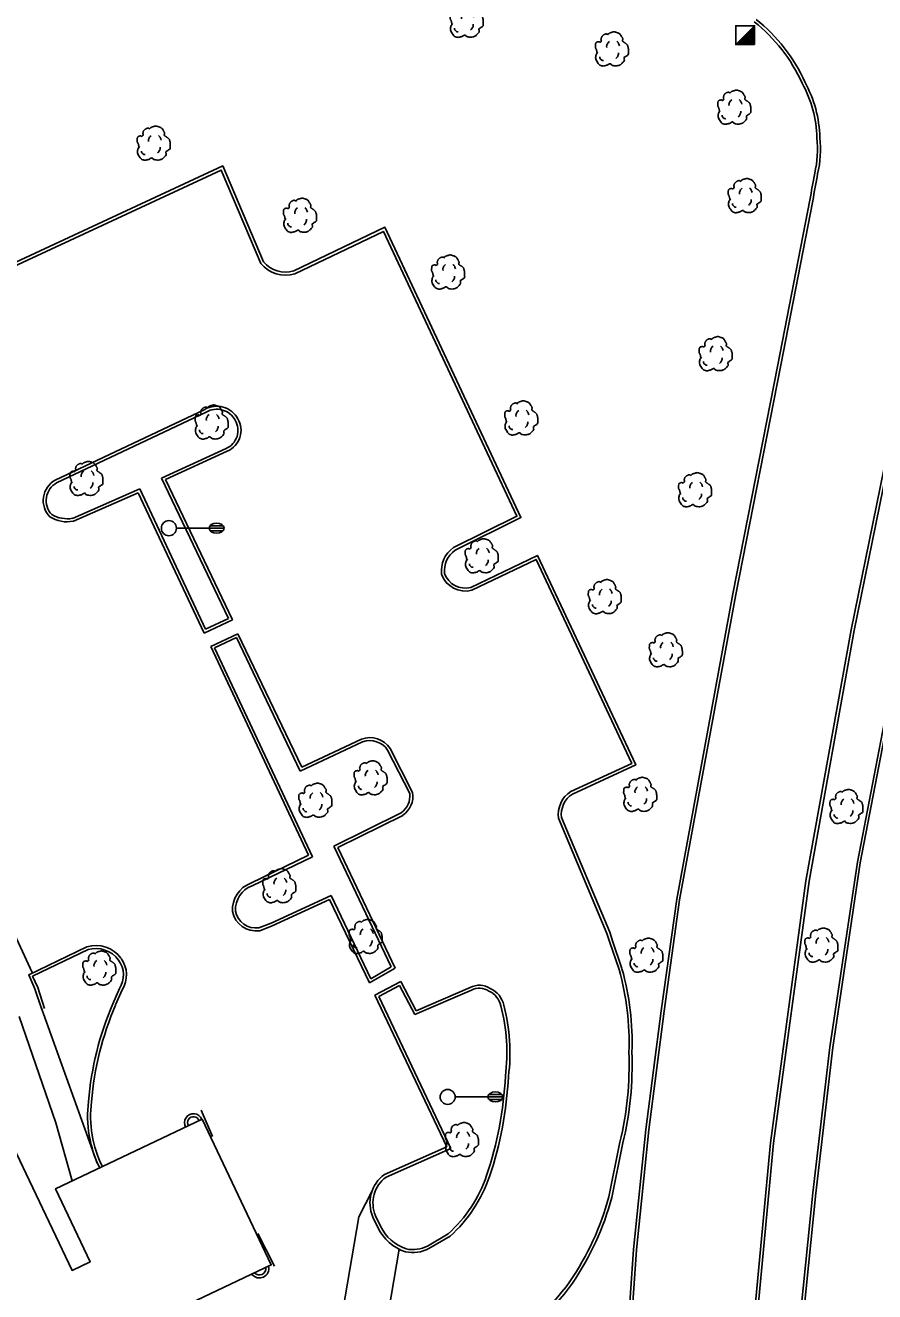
# Model space of a CAD drawing. Extents: x 2145380 to 2156929, y 139568 to 149130.
# Drawn here: x 2151771.7 to 2151940.9, y 143548.2 to 143800.5 of the extents above; entities that cross this region are included whole.
import ezdxf

# ---------------------------------------------------------------- set-up
doc = ezdxf.new("R2010")
doc.units = 0
for name, color, linetype in [('TOPO_Asphalt', 7, 'Continuous'), ('TOPO_Building', 7, 'Continuous'), ('TOPO_Curb Back', 7, 'Continuous'), ('TOPO_Guardrail', 7, 'Continuous'), ('TOPO_Light Pole', 7, 'Continuous'), ('TOPO_Misc', 7, 'Continuous'), ('TOPO_Sidewalk', 7, 'Continuous'), ('TOPO_Tree', 7, 'Continuous')]:
    doc.layers.add(name, color=color, linetype=linetype)

# ---------------------------------------------------------------- blocks, each defined once
blk = doc.blocks.new('LP')
at = {"layer": 'TOPO_Light Pole'}
blk.add_line((3.81, 0), (20.32, 0), dxfattribs=at)
for points in [[(20.32, 0), (27.94, 0)], [(20.32, 0), (23.5, 0)], [(20.83, 1.27), (27.43, 1.27)], [(20.83, 1.27), (23.5, 1.27)], [(23.71, 1.27), (27.43, 1.27)], [(23.71, 0), (27.94, 0)], [(20.83, -1.27), (27.43, -1.27)], [(20.83, -1.27), (23.5, -1.27)], [(23.71, -1.27), (27.43, -1.27)]]:
    blk.add_lwpolyline(points, dxfattribs=at)
blk.add_circle((0, 0), 3.81, dxfattribs=at)
blk.add_ellipse((24.13, 0), major_axis=(3.81, 0), ratio=0.666667, dxfattribs=at)
blk = doc.blocks.new('TREE')
at = {"layer": 'TOPO_Tree'}
for points in [[(-14.1, -0.4), (-14.2, 0.5), (-14.4, 1.4), (-14.6, 2.3), (-14.8, 3.2), (-15.5, 4), (-15.7, 4.9), (-15.8, 5.6), (-15.7, 6.3), (-15.7, 7), (-15.6, 7.9), (-15.7, 8.8), (-15.1, 9.7), (-14.6, 10.4), (-13.8, 10.5), (-13, 10.7), (-12.2, 11), (-11.1, 10), (-10.4, 10.7), (-9.4, 11.7), (-10.3, 13.3), (-9.8, 14.4), (-9.6, 15.1), (-9.3, 15.9), (-8.8, 16.5), (-8.2, 17.3), (-7.5, 17.7), (-6.7, 18.1), (-6.1, 18.4), (-5.6, 18.6), (-5.1, 18.7), (-4.5, 18.7), (-4, 18.5), (-3.5, 18.1)], [(-3.5, 17.6), (-3.1, 18.3), (-2.6, 18.8), (-1.9, 19.2), (-1, 19.7), (-0.2, 20), (0.7, 20.2), (1.6, 20.5), (2.5, 20.8), (3.4, 20.8), (4.1, 20.7), (4.8, 20.5), (5.5, 20.2), (6.4, 19.9), (7.3, 19.7), (8.2, 19.2), (9.4, 18.4), (10, 17.2), (10.8, 16), (11.2, 15.3), (11.6, 14.6), (11.9, 13.9), (12.2, 13.1), (11.4, 12), (11.9, 11.2), (12, 11), (12.2, 10.9), (12.4, 10.7), (12.9, 10.4), (13.5, 10), (14, 9.7), (14.7, 9.2), (15.4, 8.7), (16.1, 8.1), (16.7, 7.5), (16.9, 6.7), (17.1, 6), (17.6, 4.4), (17.7, 2.8), (17.7, 1.2), (17.7, -0.2), (17.8, -2.2), (16.6, -3), (15.5, -3.8), (14.3, -4.6), (13.2, -5.3)], [(13.2, -5.3), (13.3, -5.8), (13.4, -6.3), (13.4, -6.7), (13.8, -8.5), (12.2, -10), (10.8, -11.5), (10, -12.3), (9.1, -12.8), (8.2, -13.1), (6, -13.8), (3.3, -13.6), (1.3, -13.1), (0.5, -12.9), (-0.1, -11.4), (-0.8, -11.5), (-2, -11.6), (-3.3, -12.8), (-4.5, -13.1), (-6.1, -13.5), (-7.8, -14), (-9.3, -13.6), (-11.4, -13.1), (-12.8, -11.4), (-14.1, -9.4), (-15.3, -7.3), (-15.6, -5.1), (-15.1, -3), (-14.9, -1.9), (-13.9, -0.8), (-13.5, 0.1)], [(-4.2, 5.1), (-4.5, 6.1), (-4.3, 7.2), (-3.8, 8.2), (-3.3, 9.3), (-2.7, 10.3), (-1.6, 11)], [(5.9, 11.2), (6.5, 10.7), (7, 10.2), (7.4, 9.5), (7.9, 8.6), (8.3, 7.6), (8.5, 6.6)], [(-11.4, -4.5), (-11.5, -5.4), (-11, -6.3), (-10.1, -7.2), (-9.3, -8), (-8.5, -8.3), (-7.7, -8.1)], [(4.8, -6.3), (5.7, -5.7), (6.3, -4.9), (6.8, -3.9), (7.4, -2.8), (7.6, -1.7), (7.5, -0.6)]]:
    blk.add_open_spline(points, degree=3, dxfattribs=at)

msp = doc.modelspace()

# ---------------------------------------------------------------- linework, layer by layer
at = {"layer": 'TOPO_Asphalt'}
for points in [[(2151747.77, 143665.66), (2151761.68, 143636.33), (2151773.04, 143611.81)], [(2151840.76, 143568.29), (2151838.13, 143563.09), (2151831.72, 143525.75)], [(2151857.54, 143472.38), (2151861.17, 143474.1), (2151843.18, 143513.11), (2151841.39, 143528.55), (2151846.14, 143556.65)]]:
    msp.add_lwpolyline(points, dxfattribs=at)
at = {"layer": 'TOPO_Building'}
msp.add_lwpolyline([(2151787.01, 143537.54), (2151820.68, 143553.54), (2151806.89, 143582.56), (2151777.71, 143568.69), (2151784.61, 143554.16), (2151780.98, 143552.43), (2151769.23, 143577.15)], dxfattribs=at)
at = {"layer": 'TOPO_Curb Back'}
for p, q in [((2151807.42, 143724.01), (2151777.64, 143709.9)), ((2151807.69, 143723.47), (2151777.91, 143709.36)), ((2151798.77, 143710.31), (2151811.67, 143716.22)), ((2151799.57, 143710.02), (2151811.91, 143715.67)), ((2151812.12, 143682.35), (2151798.77, 143710.31)), ((2151812.92, 143682.06), (2151799.57, 143710.02)), ((2151781.06, 143702.29), (2151794.47, 143708.18)), ((2151781.24, 143701.71), (2151794.17, 143707.4)), ((2151794.17, 143707.4), (2151807.29, 143679.4)), ((2151794.47, 143708.18), (2151807.58, 143680.2)), ((2151807.29, 143679.4), (2151812.92, 143682.06)), ((2151807.58, 143680.2), (2151812.12, 143682.35)), ((2151808.6, 143676.76), (2151814.02, 143679.31)), ((2151809.39, 143676.48), (2151813.74, 143678.52)), ((2151813.74, 143678.52), (2151826.45, 143651.91)), ((2151814.02, 143679.31), (2151826.74, 143652.71)), ((2151828.1, 143635.16), (2151808.6, 143676.76)), ((2151828.89, 143634.87), (2151809.39, 143676.48)), ((2151826.74, 143652.71), (2151838.62, 143658.29)), ((2151826.45, 143651.91), (2151838.86, 143657.74)), ((2151843.85, 143656.11), (2151848.25, 143647.45)), ((2151844.37, 143656.41), (2151848.82, 143647.63)), ((2151846.57, 143643.63), (2151833.11, 143636.95)), ((2151846.87, 143643.11), (2151833.91, 143636.67)), ((2151816.6, 143629.61), (2151828.1, 143635.16)), ((2151833.11, 143636.95), (2151844.58, 143612.93)), ((2151833.91, 143636.67), (2151845.36, 143612.69)), ((2151816.83, 143629.06), (2151828.89, 143634.87)), ((2151832.59, 143627.15), (2151820.64, 143621.63)), ((2151832.3, 143626.35), (2151820.87, 143621.08)), ((2151840.22, 143609.72), (2151832.3, 143626.35)), ((2151840.48, 143610.56), (2151832.59, 143627.15)), ((2151820.64, 143621.63), (2151818.21, 143620.71)), ((2151820.87, 143621.08), (2151818.36, 143620.13)), ((2151845.36, 143612.69), (2151840.22, 143609.72)), ((2151844.58, 143612.93), (2151840.48, 143610.56)), ((2151846.47, 143609.99), (2151841.31, 143607.27)), ((2151849.55, 143604.17), (2151846.47, 143609.99)), ((2151846.22, 143609.18), (2151842.1, 143607.01)), ((2151849.28, 143603.4), (2151846.22, 143609.18)), ((2151860.55, 143608.25), (2151849.28, 143603.4)), ((2151860.29, 143608.79), (2151849.55, 143604.17)), ((2151841.31, 143607.27), (2151855.65, 143577.04)), ((2151842.1, 143607.01), (2151856.46, 143576.74)), ((2151855.65, 143577.04), (2151843.25, 143571.57)), ((2151856.46, 143576.74), (2151843.55, 143571.04)), ((2151840.9, 143563.06), (2151841.91, 143560.98)), ((2151841.44, 143563.31), (2151842.45, 143561.24)), ((2151851.78, 143557.29), (2151855.93, 143559.72)), ((2151852.07, 143556.77), (2151856.29, 143559.24))]:
    msp.add_line(p, q, dxfattribs=at)
for points in [[(2151914.77, 143513.33), (2151916.81, 143542.48), (2151920.1, 143577.84), (2151927.2, 143630.09), (2151936.21, 143680.08), (2151946.36, 143729.94), (2151958.05, 143787)], [(2151915.37, 143513.29), (2151917.41, 143542.43), (2151920.7, 143577.77), (2151927.8, 143630), (2151936.8, 143679.97), (2151946.95, 143729.82), (2151958.63, 143786.88)], [(2151967.23, 143784.37), (2151953.4, 143716.65), (2151937.43, 143633.77), (2151931.97, 143596.9), (2151928.59, 143567.91), (2151925.61, 143539.07), (2151923.93, 143512.09)], [(2151967.82, 143784.25), (2151953.99, 143716.53), (2151938.02, 143633.67), (2151932.57, 143596.82), (2151929.18, 143567.84), (2151926.21, 143539.02), (2151924.53, 143512.02)], [(2151819.1, 143753.41), (2151811.01, 143772.5), (2151725.63, 143732.84), (2151637.18, 143692.85), (2151643.71, 143679.36)], [(2151818.58, 143753.09), (2151810.7, 143771.69), (2151725.88, 143732.3), (2151637.99, 143692.56), (2151644.27, 143679.59)], [(2151927.96, 143765.69), (2151921.58, 143732.9), (2151912.6, 143687.25), (2151901.44, 143626.39), (2151898.36, 143604.14), (2151895.32, 143580.5), (2151892.85, 143556.61), (2151890.46, 143522.07), (2151890.24, 143519.12), (2151890.18, 143517.01), (2151890.09, 143515.78), (2151889.99, 143515.11)], [(2151928.55, 143765.58), (2151922.17, 143732.79), (2151913.19, 143687.14), (2151902.03, 143626.3), (2151898.96, 143604.06), (2151895.92, 143580.43), (2151893.45, 143556.56), (2151891.06, 143522.03), (2151890.84, 143519.09), (2151890.78, 143516.98), (2151890.69, 143515.71), (2151890.58, 143514.99)], [(2151857.28, 143695.93), (2151870.4, 143702.44), (2151843.3, 143760.29), (2151825.15, 143751.6)], [(2151856.97, 143696.45), (2151869.6, 143702.72), (2151843.02, 143759.48), (2151825.37, 143751.04)], [(2151880.66, 143647.36), (2151893.27, 143653.15), (2151873.7, 143694.9), (2151860.43, 143688.52)], [(2151880.37, 143647.88), (2151892.47, 143653.45), (2151873.41, 143694.1), (2151860.64, 143687.96)], [(2151889.97, 143612.38), (2151888.06, 143617.94), (2151887.55, 143619.59), (2151877.9, 143642.52)], [(2151890.54, 143612.56), (2151888.63, 143618.13), (2151888.11, 143619.8), (2151878.48, 143642.67)], [(2151774.94, 143604.42), (2151773.57, 143608.57), (2151772.34, 143611.35), (2151783.94, 143616.91)], [(2151775.51, 143604.61), (2151774.13, 143608.78), (2151773.12, 143611.06), (2151784.16, 143616.35)], [(2151790.41, 143608.63), (2151789.11, 143605.56)], [(2151790.94, 143608.35), (2151789.66, 143605.32)], [(2151887.93, 143567.08), (2151890.13, 143577.98)], [(2151888.52, 143566.95), (2151890.72, 143577.85)]]:
    msp.add_lwpolyline(points, dxfattribs=at)
for centre, radius, start, end in [((2151896.73, 143775.7), 33.13, 24.1447, 51.7272), ((2151896.73, 143775.7), 32.53, 24.1004, 51.7362), ((2151905.73, 143777.52), 24.25, 1.4825, 28.9249), ((2151905.73, 143777.52), 23.65, 1.4272, 28.9846), ((2151908.1, 143775.9), 21.39, 346.8838, 5.9177), ((2151908.09, 143775.91), 22, 346.9196, 5.8531), ((2152427.41, 143677.73), 507.13, 169.3967, 170.012), ((2152430.53, 143677.17), 509.71, 169.401, 170.0116), ((2151823.49, 143757.09), 6.33, 219.1612, 287.2322), ((2151823.49, 143757.09), 5.73, 219.9923, 286.8076), ((2151809.79, 143719.79), 4.84, 29.189, 119.3167), ((2151809.79, 143719.79), 4.24, 29.0831, 119.5892), ((2151810.1, 143719.83), 3.94, 293.3816, 30.7596), ((2151810.1, 143719.83), 4.54, 293.4652, 30.6487), ((2151779.89, 143705.83), 4.65, 118.9747, 224.0715), ((2151779.89, 143705.83), 4.05, 119.2347, 223.0783), ((2151780.01, 143708.04), 6.44, 237.5292, 281.0205), ((2151780.01, 143708.04), 5.84, 238.233, 280.3815), ((2151860.14, 143691.86), 5.58, 124.6422, 186.9711), ((2151860.14, 143691.86), 4.98, 125.1269, 186.2595), ((2151859.34, 143692.78), 5, 198.6992, 285.0193), ((2151859.34, 143692.78), 4.4, 199.5004, 284.3125), ((2151840.32, 143653.76), 4.84, 33.226, 110.5267), ((2151840.32, 143653.76), 4.24, 33.6581, 110.2085), ((2151883.36, 143643.25), 5.52, 122.8942, 187.6447), ((2151844.29, 143646.91), 3.99, 304.7741, 7.7859), ((2151844.29, 143646.91), 4.59, 304.2064, 9.0902), ((2151883.36, 143643.25), 4.92, 123.3812, 186.7408), ((2151818.65, 143624.27), 5.72, 111.0562, 182.9732), ((2151818.65, 143624.27), 5.12, 110.7889, 182.5459), ((2151817.6, 143624.81), 4.74, 190.1806, 279.1951), ((2151817.6, 143624.81), 4.14, 190.6996, 278.3837), ((2151785.72, 143611), 6.18, 35.8371, 106.7604), ((2151785.72, 143611), 5.58, 35.7789, 106.295), ((2151786.36, 143611.33), 4.87, 326.3614, 36.9617), ((2151786.36, 143611.33), 5.47, 326.9631, 36.8987), ((2151837.51, 143597.78), 55.05, 358.0722, 15.573), ((2151837.51, 143597.78), 54.45, 358.0503, 15.5549), ((2151862.14, 143605.32), 3.94, 56.6011, 117.9808), ((2151862.14, 143605.32), 3.34, 55.7256, 118.3843), ((2151862.45, 143604.37), 4.02, 10.9993, 67.0616), ((2151862.45, 143604.37), 4.62, 11.2847, 66.33), ((2151845.62, 143581.17), 61.55, 156.6617, 175.4021), ((2151845.62, 143581.17), 60.95, 156.6606, 175.4152), ((2151832.7, 143595.92), 34.93, 352.1296, 15.2937), ((2151832.7, 143595.92), 35.53, 352.174, 15.2587), ((2151825.11, 143593.54), 66.86, 346.5424, 2.0429), ((2151825.11, 143593.54), 67.46, 346.5519, 2.0251), ((2151795.54, 143594.4), 71.84, 341.267, 357.3955), ((2151795.54, 143594.4), 72.44, 341.2659, 357.3736), ((2151807.29, 143583.16), 23.21, 172.7034, 206.342), ((2151807.29, 143583.16), 22.61, 172.6685, 206.3537), ((2151805.18, 143581.87), 1.79, 21.8644, 208.9802), ((2151805.18, 143581.87), 1.19, 21.1488, 209.6933), ((2151847.4, 143565.84), 7.07, 125.9788, 203.1171), ((2151847.4, 143565.84), 6.47, 126.532, 202.9931), ((2151837.06, 143580.48), 28.05, 312.277, 340.9719), ((2151837.06, 143580.48), 28.65, 312.1508, 340.9751), ((2151834.24, 143581.61), 55.62, 325.6767, 344.8611), ((2151834.24, 143581.61), 56.22, 325.6709, 344.8809), ((2151850.37, 143565.03), 9.38, 205.5984, 251.4902), ((2151850.37, 143565.03), 8.78, 205.5901, 251.2557), ((2151848.83, 143563.08), 6.49, 258.5975, 296.9702), ((2151848.83, 143563.08), 7.09, 258.2865, 297.1163), ((2151818.31, 143552.8), 1.88, 217.918, 12.9281), ((2151818.31, 143552.8), 1.28, 220.9137, 9.9309), ((2151844.53, 143575.66), 43.78, 297.0497, 324.519), ((2151844.53, 143575.66), 44.38, 297.0671, 324.5267)]:
    msp.add_arc(centre, radius, start, end, dxfattribs=at)
at = {"layer": 'TOPO_Guardrail'}
for p, q in [((2151806.68, 143584.35), (2151808.95, 143579.11)), ((2151817.99, 143559.79), (2151821.33, 143553.26))]:
    msp.add_line(p, q, dxfattribs=at)
at = {"layer": 'TOPO_Misc'}
for p, q in [((2151913.21, 143796.69), (2151916.95, 143800.44)), ((2151915.8, 143799.28), (2151916.95, 143799.28)), ((2151915.98, 143799.46), (2151916.95, 143799.46)), ((2151916.17, 143799.65), (2151916.95, 143799.65)), ((2151916.36, 143799.84), (2151916.95, 143799.84)), ((2151916.54, 143800.03), (2151916.95, 143800.03)), ((2151916.74, 143800.22), (2151916.95, 143800.22)), ((2151916.92, 143800.4), (2151916.95, 143800.4)), ((2151913.37, 143796.85), (2151916.95, 143796.85)), ((2151913.56, 143797.04), (2151916.95, 143797.04)), ((2151913.74, 143797.22), (2151916.95, 143797.22)), ((2151913.93, 143797.41), (2151916.95, 143797.41)), ((2151914.11, 143797.6), (2151916.95, 143797.6)), ((2151914.3, 143797.79), (2151916.95, 143797.79)), ((2151914.49, 143797.98), (2151916.95, 143797.98)), ((2151914.68, 143798.16), (2151916.95, 143798.16)), ((2151914.87, 143798.35), (2151916.95, 143798.35)), ((2151915.05, 143798.53), (2151916.95, 143798.53)), ((2151915.23, 143798.72), (2151916.95, 143798.72)), ((2151915.42, 143798.91), (2151916.95, 143798.91)), ((2151915.61, 143799.09), (2151916.95, 143799.09))]:
    msp.add_line(p, q, dxfattribs=at)
msp.add_lwpolyline([(2151916.95, 143796.69), (2151916.95, 143800.44), (2151913.2, 143800.43), (2151913.21, 143796.69), (2151916.95, 143796.69)], dxfattribs=at)
at = {"layer": 'TOPO_Sidewalk'}
for points in [[(2151786.01, 143573.78), (2151775.31, 143603.53), (2151774.37, 143606.15)], [(2151770.43, 143603.02), (2151777.76, 143581.81), (2151780.99, 143570.25)]]:
    msp.add_lwpolyline(points, dxfattribs=at)

# ---------------------------------------------------------------- block references
at = {"layer": 'TOPO_Light Pole', "xscale": 0.39370000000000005, "yscale": 0.3937000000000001}
for p in [(2151800.28, 143700.33), (2151855.81, 143587)]:
    msp.add_blockref('LP', p, dxfattribs=at)
at = {"layer": 'TOPO_Tree', "xscale": 0.19685000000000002, "yscale": 0.19685000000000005}
for p in [(2151859.42, 143800.85), (2151888.34, 143795.14), (2151912.72, 143783.53), (2151797.06, 143776.37), (2151914.8, 143765.91), (2151826.2, 143761.99), (2151855.71, 143750.68), (2151909.01, 143734.41), (2151808.59, 143720.79), (2151870.28, 143721.61), (2151783.65, 143709.55), (2151904.91, 143707.3), (2151862.4, 143694.14), (2151886.92, 143686), (2151899.08, 143675.41), (2151840.26, 143649.9), (2151893.97, 143646.6), (2151829.26, 143645.44), (2151935.06, 143644.19), (2151822.07, 143628.4), (2151839.27, 143618.29), (2151930.07, 143616.57), (2151895.21, 143614.56), (2151786.21, 143611.99), (2151858.46, 143577.82)]:
    msp.add_blockref('TREE', p, dxfattribs=at)

doc.saveas('drawing.dxf')
